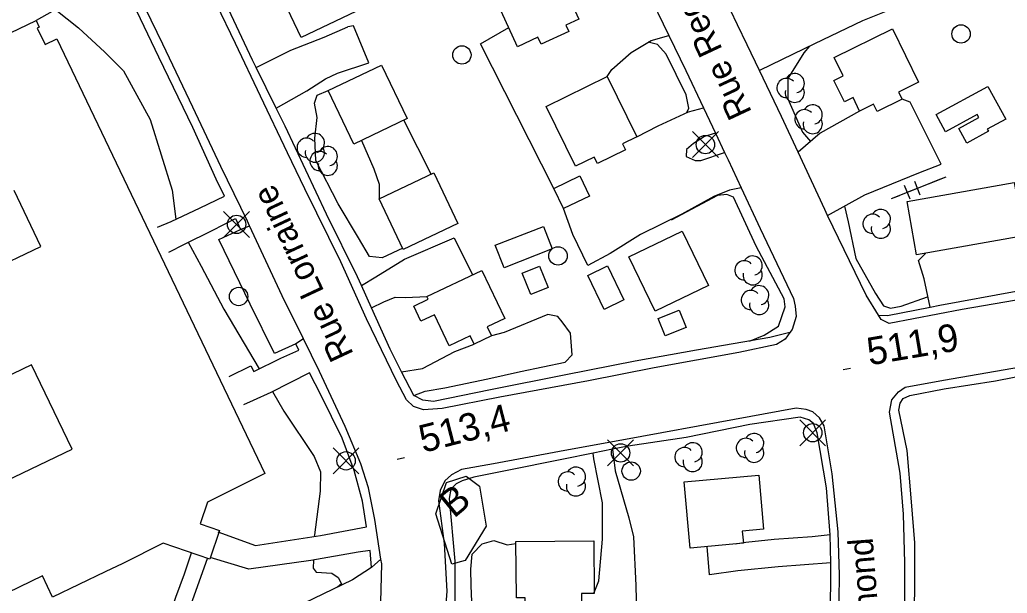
# Model space of a CAD drawing. Extents: x 347059 to 352153, y 6073752 to 6078601.
# Drawn here: x 348859.5 to 349020.6, y 6074587 to 6074680.5 of the extents above; entities that cross this region are included whole.
import ezdxf

# ---------------------------------------------------------------- set-up
doc = ezdxf.new("R2010")
doc.units = 0
for name, color, linetype in [('Level 19', 7, 'Continuous'), ('Level 2', 7, 'Continuous'), ('Level 21', 7, 'Continuous'), ('Level 22', 7, 'Continuous'), ('Level 3', 7, 'Continuous'), ('Level 31', 7, 'Continuous'), ('Level 36', 7, 'Continuous'), ('Level 37', 7, 'Continuous'), ('Level 44', 7, 'Continuous')]:
    doc.layers.add(name, color=color, linetype=linetype)

msp = doc.modelspace()

# ---------------------------------------------------------------- linework, layer by layer
at = {"layer": 'Level 19'}
for points in [[(348975.48, 6074682.12), (348981.91, 6074685.1), (348992.11, 6074690.05), (348996.65, 6074692.21), (349001.89, 6074682.35), (348997.04, 6074680.39), (348989.16, 6074676.63), (348983.93, 6074674.05), (348980.21, 6074672.26)], [(348898.07, 6074672.74), (348900.99, 6074674.24), (348903.73, 6074675.57), (348909.15, 6074677.71), (348913.03, 6074679.39)], [(348901.32, 6074666.13), (348906.35, 6074668.96), (348909.38, 6074670.91), (348911.31, 6074671.86), (348916.46, 6074673.54), (348913.97, 6074679.57), (348913.03, 6074679.39)], [(348946.65, 6074653.02), (348940.58, 6074664.91), (348934.66, 6074676.64), (348939.29, 6074679.29)], [(348955.36, 6074671.28), (348956.11, 6074672.45), (348959.26, 6074675.18), (348962.51, 6074677.16), (348965.43, 6074677.96)], [(348991.31, 6074648.63), (348997.42, 6074651.96), (349006.19, 6074655.56), (349009.84, 6074656.97), (349004.8, 6074667.12), (349003.47, 6074667.58)], [(348960.18, 6074661.47), (348963.66, 6074663.26), (348968.62, 6074665.55), (348971.06, 6074666.19)], [(348996.55, 6074665.65), (348990.08, 6074662.02), (348986.51, 6074658.95)], [(348973.02, 6074662.03), (348971.21, 6074661.49), (348969.43, 6074660.37), (348968.28, 6074659.4), (348968.26, 6074658.25), (348969.73, 6074657.59), (348970.63, 6074657.59), (348974.49, 6074658.91)], [(348977.21, 6074653.13), (348975.32, 6074652.74), (348972.76, 6074651.72), (348967.55, 6074648.85), (348960.76, 6074645.53), (348955.82, 6074642.42), (348952.2, 6074640.44), (348949.75, 6074645.51), (348948.24, 6074649.74)], [(348905.8, 6074628.47), (348904.52, 6074627.66), (348901.07, 6074626.12), (348897.09, 6074634.13), (348891.98, 6074644.69), (348895.49, 6074646.35), (348896.99, 6074646.94)], [(348915.23, 6074637.18), (348917.61, 6074638.62), (348922.27, 6074641.47), (348930.37, 6074644.95), (348933.35, 6074638.92)], [(349008.08, 6074633.66), (349007.08, 6074638.27), (349006.14, 6074641.28), (349007.31, 6074642.44)], [(348916.87, 6074633.55), (348918.87, 6074634.55), (348920.74, 6074635.29), (348922.41, 6074635.22), (348925.92, 6074635.39)], [(348923.79, 6074619.23), (348925.63, 6074619.98), (348928.87, 6074620.52), (348935.89, 6074621.96), (348941.18, 6074623.16), (348948.49, 6074624.7), (348949.62, 6074625.87), (348949.38, 6074629.39), (348948.02, 6074631.27), (348947.28, 6074632.16), (348945.66, 6074632.47), (348938.55, 6074629.51), (348936.47, 6074628.98)], [(348921.8, 6074623.13), (348925.21, 6074623.65), (348930.49, 6074626.44), (348933.64, 6074627.64)], [(348953.24, 6074587.12), (348953.98, 6074589.02), (348954.59, 6074595.82), (348954.6, 6074601.74), (348953.16, 6074608.93), (348953.04, 6074609.85)], [(348956.23, 6074610.49), (348956.66, 6074606.98), (348958.88, 6074599.31), (348959.64, 6074596.17), (348960.04, 6074588.25), (348960.12, 6074583.51)], [(348991.76, 6074596.51), (348988.78, 6074596.2), (348982.59, 6074595.76), (348977.95, 6074595.26), (348976.24, 6074595.01)], [(348991.82, 6074591.95), (348983.23, 6074591.31), (348976.69, 6074590.64), (348972.04, 6074589.98), (348971.69, 6074594.6)], [(348918.43, 6074592.55), (348916.87, 6074591.16), (348913.79, 6074589.18), (348905.77, 6074585.31), (348895.82, 6074580.42), (348886, 6074575.72), (348884.53, 6074575.24), (348884.25, 6074575.76), (348882.54, 6074578.9), (348882.36, 6074579.23), (348867.9, 6074572.37), (348863.63, 6074570.27), (348861.9, 6074569.42), (348860.77, 6074568.86)]]:
    msp.add_lwpolyline(points, dxfattribs=at)
at = {"layer": 'Level 2'}
for points in [[(348865.39, 6074682.14), (348869.06, 6074679.23), (348873.36, 6074675.24), (348876.43, 6074672.2), (348880.74, 6074664.29), (348884.36, 6074652.72), (348884.93, 6074648.04), (348884.95, 6074648.01)], [(348968.37, 6074665.43), (348968.66, 6074666.15), (348968.22, 6074668.29), (348964.96, 6074674.96), (348963.57, 6074676.52), (348962.05, 6074676.88)], [(348988.37, 6074676.24), (348987.46, 6074675.16), (348984.85, 6074670.99), (348984.85, 6074667.65), (348987.23, 6074662.21), (348988.55, 6074660.7)], [(348921.97, 6074643.31), (348918.64, 6074641.72), (348916.53, 6074641.92), (348914.76, 6074644.98), (348911.42, 6074650.49), (348907.81, 6074657.6), (348907.64, 6074661.25), (348908.03, 6074664.61), (348907.58, 6074666.96), (348908.02, 6074668.24), (348909.83, 6074669)], [(348915.24, 6074660.85), (348917.27, 6074656.2), (348918.11, 6074653.72), (348918.14, 6074651.35)], [(348978.55, 6074628.12), (348980.96, 6074629.09), (348983.3, 6074630.54), (348984.39, 6074633.73), (348984.21, 6074635.02), (348979.65, 6074643.61), (348975.97, 6074651.59), (348974.9, 6074652.05), (348973.36, 6074651.9), (348965.79, 6074647.87), (348965.75, 6074647.97)], [(348994.05, 6074650.12), (348994.69, 6074647.56), (348995.91, 6074641.61), (348999.12, 6074635.9), (349000.46, 6074633.85)], [(348886.98, 6074644.26), (348889.1, 6074640.34), (348892.77, 6074633.35), (348898.55, 6074623.6)], [(349000.46, 6074633.85), (349001.58, 6074633.5), (349003.33, 6074633.84), (349007.61, 6074635.32), (349007.71, 6074635.34)], [(348900.73, 6074619.88), (348902.59, 6074616.7), (348907.52, 6074609.27), (348908.57, 6074606.82), (348908.49, 6074603.65), (348907.56, 6074596.51), (348907.55, 6074596.27)], [(348941.97, 6074581.97), (348939.49, 6074582.08), (348936.73, 6074582.71), (348933.99, 6074583.04), (348933.32, 6074583.77), (348933.24, 6074585.59), (348933.15, 6074588.24), (348933.1, 6074590.92), (348933.32, 6074593.37), (348934.94, 6074595.04), (348936.87, 6074595.6), (348939.01, 6074594.91), (348940.46, 6074595.12)], [(348907.41, 6074592.4), (348907.36, 6074591.05), (348907.87, 6074590.42), (348910.39, 6074590.27), (348911.43, 6074589.55), (348911.99, 6074588.51), (348911.35, 6074588)]]:
    msp.add_lwpolyline(points, dxfattribs=at)
at = {"layer": 'Level 21'}
for points in [[(348976.64, 6074679.7), (348975.48, 6074682.12), (348968.12, 6074697.51), (348963.83, 6074706.32), (348962.48, 6074709.1), (348956.2, 6074721.99), (348955.36, 6074723.79), (348952.23, 6074730.46), (348949.68, 6074735.9), (348944.97, 6074745.62), (348943.05, 6074749.58), (348942.14, 6074751.46), (348936.66, 6074762.79), (348935.57, 6074764.98), (348932.5, 6074771.18), (348931.17, 6074773.85), (348923.43, 6074790.67)], [(348918.32, 6074581.42), (348918.55, 6074591.77), (348918.43, 6074592.55), (348917.45, 6074599.02), (348916.4, 6074604.19), (348915.12, 6074608.11), (348912.56, 6074614.21), (348908.42, 6074623.14), (348905.8, 6074628.47), (348902.33, 6074635.52), (348896.99, 6074646.94), (348896.63, 6074647.71), (348892.32, 6074656.6), (348887.75, 6074666.26), (348882.85, 6074676.57), (348877.17, 6074688.27), (348873.14, 6074696.57), (348867.85, 6074707.71), (348862.67, 6074718.56), (348857.88, 6074728.75)], [(348985.18, 6074629.51), (348984.38, 6074628.42), (348983, 6074627.55), (348976.85, 6074626.24), (348963, 6074623.75), (348952.31, 6074621.64), (348937.84, 6074619), (348928.44, 6074617.15), (348925.39, 6074616.92), (348923.74, 6074617.43), (348922.57, 6074618.56), (348920.98, 6074621.62), (348916.08, 6074631.75), (348911.86, 6074641.08), (348906.03, 6074652.94), (348903.2, 6074658.83), (348898.76, 6074668.06), (348894.71, 6074676.65), (348888.47, 6074689.55)], [(348961.76, 6074685.55), (348965.43, 6074677.96), (348968.18, 6074672.29), (348971.06, 6074666.19), (348973.02, 6074662.03), (348974.49, 6074658.91), (348975.08, 6074657.68), (348977.21, 6074653.13), (348980.33, 6074646.47), (348985.73, 6074635.09), (348986.04, 6074633.83), (348986.18, 6074632.13), (348985.55, 6074630), (348985.18, 6074629.51)], [(349028.79, 6074635.92), (349013.28, 6074633.25), (349001.35, 6074631), (349000.05, 6074631.65), (348999.63, 6074632.34), (348997.63, 6074635.61), (348991.31, 6074648.63), (348990.87, 6074649.57), (348986.51, 6074658.95), (348983.8, 6074664.77), (348980.21, 6074672.26), (348978.19, 6074676.48), (348976.64, 6074679.7)], [(349003.92, 6074583.12), (349003.9, 6074591.96), (349003.71, 6074599.9), (349003.17, 6074606.57), (349001.4, 6074616.51), (349001.81, 6074618.53), (349002.87, 6074619.87), (349004, 6074620.6), (349010.22, 6074621.74), (349024.39, 6074624.2), (349034.18, 6074625.94), (349046.52, 6074628.23), (349057.62, 6074630.38), (349061.26, 6074630.64), (349061.26, 6074630.64), (349076.97, 6074633.95), (349079.05, 6074634.34), (349093.69, 6074637.13), (349111.47, 6074640.3), (349123.49, 6074642.7), (349133.45, 6074644.58)], [(348993.13, 6074581.9), (348993.24, 6074589.95), (348993.06, 6074596.99), (348992.06, 6074606.45), (348990.76, 6074614.29), (348989.97, 6074615.59), (348988.9, 6074616.59), (348987.83, 6074616.97), (348986.2, 6074617.2), (348973.44, 6074614.86), (348961.01, 6074612.57), (348947.58, 6074610.13), (348936.81, 6074608.11), (348931.56, 6074607.17), (348929.93, 6074606.32), (348928.86, 6074605.35), (348928.07, 6074603.77), (348927.83, 6074602.06), (348928.72, 6074595.09), (348929.2, 6074587.33), (348928.52, 6074578.81)]]:
    msp.add_lwpolyline(points, dxfattribs=at)
at = {"layer": 'Level 22'}
for points in [[(348999.63, 6074632.34), (349001.1, 6074632.29), (349008.08, 6074633.66), (349009.66, 6074633.97), (349022.09, 6074636.25), (349024.64, 6074636.66), (349030.29, 6074637.55), (349038.57, 6074639.3), (349042.69, 6074639.96), (349047.62, 6074641.01), (349056, 6074642.46), (349057.78, 6074643.58), (349058.26, 6074644.44), (349058.76, 6074645.92), (349058.81, 6074647.48), (349056.3, 6074655.06), (349053.4, 6074663.3), (349052.31, 6074666.09), (349051.25, 6074668.84), (349047.78, 6074677.17), (349047.54, 6074677.77), (349043.16, 6074686.6), (349038.83, 6074695.01), (349040.24, 6074695.56)], [(348881.96, 6074646.69), (348884.17, 6074647.64), (348888.91, 6074649.88), (348892.88, 6074651.78), (348891.55, 6074654.53), (348887.7, 6074662.98), (348882.2, 6074674.45), (348876.18, 6074687), (348872.47, 6074685.39), (348868.23, 6074683.42), (348864.77, 6074681.87), (348862.16, 6074680.43)], [(348985.18, 6074629.51), (348981.91, 6074628.7), (348969.91, 6074626.63), (348959.94, 6074624.83), (348948.59, 6074622.61), (348936.31, 6074620.15), (348927, 6074618.29), (348925.25, 6074618.49), (348923.79, 6074619.23), (348921.8, 6074623.13), (348919.91, 6074626.8), (348916.87, 6074633.55), (348915.23, 6074637.18), (348914.58, 6074638.61), (348909.53, 6074648.84), (348902.77, 6074663.17), (348901.32, 6074666.13), (348898.07, 6074672.74), (348897.47, 6074673.97), (348892.24, 6074685.13)], [(348883.8, 6074642.63), (348886.37, 6074643.96), (348890.9, 6074646.18), (348894.68, 6074648.14), (348895.49, 6074646.35)], [(349005.35, 6074579.47), (349005.57, 6074587.38), (349005.54, 6074595.23), (349005, 6074601.89), (349004.28, 6074610.3), (349002.92, 6074616.87), (349003.18, 6074618), (349003.65, 6074618.78), (349004.72, 6074619.22), (349010.35, 6074620.33), (349018.71, 6074621.62), (349034.24, 6074624.7), (349044.78, 6074626.53), (349057.42, 6074628.92), (349061.6, 6074629.33), (349062.52, 6074628.68), (349062.93, 6074627.2), (349064.58, 6074627.31)], [(348893.65, 6074622.34), (348897.2, 6074624.11), (348897.66, 6074623.18), (348902.11, 6074625.32), (348905.04, 6074626.66), (348904.52, 6074627.66)], [(348891.79, 6074597), (348897.96, 6074594.77), (348908.57, 6074596.43), (348916.04, 6074597.8), (348915.4, 6074602.02), (348914.05, 6074607.02), (348912.11, 6074612.28), (348908.62, 6074619.33), (348906.78, 6074622.93), (348900.48, 6074619.76), (348897.55, 6074618.42), (348896.01, 6074617.74)], [(348988.27, 6074615.25), (348986.83, 6074615.7), (348978.64, 6074614.49), (348968.24, 6074612.39), (348958.76, 6074611), (348956.23, 6074610.49), (348953.04, 6074609.85), (348948.23, 6074608.88), (348938.75, 6074606.95), (348933.57, 6074605.93), (348931.68, 6074605.31), (348930.69, 6074604.86), (348929.84, 6074603.99), (348929.54, 6074602.45), (348930.49, 6074592.21), (348930.51, 6074584.21)], [(348991.75, 6074582.14), (348991.87, 6074588.83), (348991.82, 6074591.95), (348991.76, 6074596.51), (348991.12, 6074604.18), (348989.63, 6074613.15), (348989.02, 6074614.68), (348988.27, 6074615.25)], [(348916.87, 6074591.16), (348916.67, 6074593.94), (348914.72, 6074593.67), (348907, 6074592.33), (348896.87, 6074590.92), (348890.58, 6074592.83)], [(348882.54, 6074578.9), (348883.54, 6074582.17), (348884.94, 6074586.37), (348886.35, 6074590.15), (348887.48, 6074593.57)], [(348884.25, 6074575.76), (348885.15, 6074578.48), (348887.73, 6074585.95), (348890.14, 6074592.65)]]:
    msp.add_lwpolyline(points, dxfattribs=at)
at = {"layer": 'Level 3'}
for p, q in [((348993.87, 6074623.48), (348995.06, 6074623.68)), ((348921.09, 6074608.85), (348922.25, 6074609.15))]:
    msp.add_line(p, q, dxfattribs=at)
at = {"layer": 'Level 31'}
for points in [[(348940.73, 6074676.15), (348936.23, 6074685.91), (348946.18, 6074690.51), (348950.72, 6074680.67), (348948.58, 6074679.68), (348949.08, 6074678.61), (348944.58, 6074676.54), (348944.05, 6074677.68), (348940.73, 6074676.15)], [(348910.39, 6074690.18), (348914.33, 6074681.9), (348905.4, 6074677.66), (348901.47, 6074685.93), (348910.39, 6074690.18)], [(348848.4, 6074673.84), (348862.16, 6074680.43), (348862.67, 6074679.36), (348862.32, 6074679.19), (348863.61, 6074676.49), (348865.52, 6074677.41), (348899.47, 6074606.52), (348890.12, 6074601.84), (348888.91, 6074598.31), (348892.09, 6074597.22), (348890.48, 6074592.53), (348882.86, 6074595.17)], [(349003.47, 6074667.58), (348999.39, 6074665.56), (348998.8, 6074666.76), (348996.55, 6074665.65), (348995.47, 6074667.84), (348994.08, 6074667.16), (348992.35, 6074670.65), (348993.85, 6074671.39), (348992.38, 6074674.37), (349001.89, 6074679.06), (349006.18, 6074670.34), (349002.88, 6074668.71), (349003.47, 6074667.58)], [(348918.51, 6074673.16), (348922.7, 6074664.42), (348914.01, 6074660.26), (348909.83, 6074669), (348918.51, 6074673.16)], [(348950.19, 6074656.65), (348945.4, 6074666.39), (348955.36, 6074671.28), (348960.18, 6074661.47), (348957.83, 6074660.31), (348958.32, 6074659.32), (348953.75, 6074657.07), (348953.22, 6074658.14), (348950.19, 6074656.65)], [(349017.48, 6074669.67), (349020.38, 6074664.32), (349017.38, 6074662.69), (349017.56, 6074662.35), (349014.03, 6074660.43), (349012.73, 6074662.82), (349015.99, 6074664.59), (349015.72, 6074665.07), (349010.54, 6074662.26), (349009.01, 6074665.07), (349017.48, 6074669.67)], [(348922.07, 6074643.08), (348918.14, 6074651.35), (348927.05, 6074655.59), (348930.98, 6074647.33), (348922.07, 6074643.08)], [(348950.88, 6074655.07), (348952.47, 6074651.79), (348948.24, 6074649.74), (348946.65, 6074653.02), (348950.88, 6074655.07)], [(349004.28, 6074650.87), (349021.79, 6074653.98), (349023.34, 6074645.28), (349005.82, 6074642.17), (349004.28, 6074650.87)], [(348854.23, 6074639.4), (348862.91, 6074643.55), (348858.54, 6074652.68)], [(348944.93, 6074646.8), (348946.35, 6074643.15), (348938.51, 6074640.1), (348937.09, 6074643.75), (348944.93, 6074646.8)], [(348967.61, 6074646.06), (348971.89, 6074637.19), (348963.19, 6074632.98), (348958.9, 6074641.85), (348967.61, 6074646.06)], [(348934.9, 6074639.66), (348938.62, 6074631.83), (348935.76, 6074630.47), (348936.47, 6074628.98), (348933.64, 6074627.64), (348933, 6074629), (348929.55, 6074627.36), (348927.14, 6074632.41), (348924.95, 6074631.37), (348923.78, 6074633.83), (348926.13, 6074634.95), (348925.92, 6074635.39), (348934.9, 6074639.66)], [(348944.28, 6074640.36), (348945.7, 6074636.87), (348942.9, 6074635.72), (348941.47, 6074639.22), (348944.28, 6074640.36)], [(348954.86, 6074633.29), (348952.17, 6074638.82), (348955.39, 6074640.38), (348958.08, 6074634.85), (348954.86, 6074633.29)], [(348968.21, 6074630.32), (348964.82, 6074628.97), (348963.69, 6074631.81), (348967.08, 6074633.16), (348968.21, 6074630.32)], [(348846.46, 6074600.15), (348868.01, 6074610.47), (348861.41, 6074624.25), (348848.82, 6074618.22)], [(348968.87, 6074594.35), (348967.91, 6074605.17), (348980.08, 6074606.25), (348980.87, 6074597.42), (348977.39, 6074597.11), (348977.57, 6074595.13), (348968.87, 6074594.35)], [(348940.46, 6074595.45), (348953.19, 6074595.52), (348953.24, 6074586.94), (348951.13, 6074586.93), (348951.16, 6074582.03), (348941.97, 6074581.97), (348941.94, 6074586.23), (348940.52, 6074586.22), (348940.46, 6074595.45)], [(348882.86, 6074595.17), (348876.31, 6074591.86), (348873.39, 6074590.46), (348864.84, 6074586.36), (348863.19, 6074589.8), (348853.62, 6074585.21)]]:
    msp.add_lwpolyline(points, dxfattribs=at)
at = {"layer": 'Level 36'}
for p, q in [((348973.49, 6074658.06), (348969.26, 6074662.29)), ((348969.26, 6074658.06), (348973.49, 6074662.29)), ((348896.97, 6074645.05), (348892.74, 6074649.28)), ((348892.74, 6074645.05), (348896.97, 6074649.28)), ((348991, 6074611.06), (348986.77, 6074615.29)), ((348986.77, 6074611.06), (348991, 6074615.29)), ((348959.65, 6074607.76), (348955.42, 6074611.99)), ((348955.42, 6074607.76), (348959.65, 6074611.99)), ((348914.84, 6074606.47), (348910.61, 6074610.7)), ((348910.61, 6074606.47), (348914.84, 6074610.7))]:
    msp.add_line(p, q, dxfattribs=at)
for centre in [(349013.1, 6074678.23), (348931.63, 6074674.8), (348971.38, 6074660.18), (348894.86, 6074647.17), (348947.32, 6074642.02), (348895.2, 6074635.4), (348988.89, 6074613.18), (348912.73, 6074608.59), (348957.54, 6074609.88), (348959.26, 6074606.92)]:
    msp.add_circle(centre, 1.5, dxfattribs=at)
at = {"layer": 'Level 37'}
for p, q in [((349007.25, 6074653.57), (349009.34, 6074654.41)), ((349009.34, 6074654.41), (349010.67, 6074654.94)), ((349001.75, 6074651.36), (349003.08, 6074651.89))]:
    msp.add_line(p, q, dxfattribs=at)
for points in [[(348926.61, 6074655.38), (348924.43, 6074659.64), (348922.17, 6074664.16)], [(348926.61, 6074655.38), (348924.43, 6074659.64), (348922.17, 6074664.16)], [(349001.75, 6074651.36), (349010.67, 6074654.94)], [(349004.78, 6074651.28), (349003.88, 6074653.51)], [(349006.45, 6074651.95), (349005.55, 6074654.18)], [(349004.33, 6074652.4), (349006, 6074653.07)]]:
    msp.add_lwpolyline(points, dxfattribs=at)
at = {"layer": 'Level 44'}
msp.add_lwpolyline([(348934.5, 6074604.44), (348935.58, 6074597.95), (348932.15, 6074592.35), (348929.97, 6074591.72), (348927.37, 6074599.95), (348929.14, 6074605.06), (348932.33, 6074606.09), (348934.5, 6074604.44)], dxfattribs=at)
for centre, start, end in [((348985.96, 6074670.2), 282.2692, 149.7263), ((348984.61, 6074669.42), 44.1154, 269.804), ((348985.96, 6074668.63), 166.9369, 29.6212), ((348988.89, 6074665.09), 282.2692, 149.7263), ((348987.54, 6074664.31), 44.1154, 269.804), ((348988.89, 6074663.52), 166.9369, 29.6212), ((348907.64, 6074660.45), 282.2692, 149.7263), ((348906.29, 6074659.67), 44.1154, 269.804), ((348909.75, 6074658.29), 282.2692, 149.7263), ((348907.64, 6074658.88), 166.9369, 29.6212), ((348908.4, 6074657.51), 44.1154, 269.804), ((348909.75, 6074656.72), 166.9369, 29.6212), ((348998.66, 6074647.26), 44.1154, 269.804), ((349000.01, 6074648.04), 282.2692, 149.7263), ((349000.01, 6074646.47), 166.9369, 29.6212), ((348977.74, 6074639.66), 44.1154, 269.804), ((348979.09, 6074640.44), 282.2692, 149.7263), ((348979.09, 6074638.87), 166.9369, 29.6212), ((348978.8, 6074634.82), 44.1154, 269.804), ((348980.15, 6074635.6), 282.2692, 149.7263), ((348980.15, 6074634.03), 166.9369, 29.6212), ((348969.3, 6074609.98), 282.2692, 149.7263), ((348977.98, 6074610.7), 44.1154, 269.804), ((348979.33, 6074611.48), 282.2692, 149.7263), ((348967.95, 6074609.2), 44.1154, 269.804), ((348979.33, 6074609.91), 166.9369, 29.6212), ((348969.3, 6074608.41), 166.9369, 29.6212), ((348948.9, 6074605.22), 44.1154, 269.804), ((348950.25, 6074606), 282.2692, 149.7263), ((348950.25, 6074604.43), 166.9369, 29.6212)]:
    msp.add_arc(centre, 1.57, start, end, dxfattribs=at)

# ---------------------------------------------------------------- texts
at = {"layer": 'Level 21'}
for s, rotation, p in [('Rue Redmond', 115.0909, (348979.02, 6074665.46)), ('Rue Lorraine', 115.0909, (348914.02, 6074625.99)), ('Redmond', 94.4496, (349000.46, 6074573.03))]:
    msp.add_text(s, height=4, rotation=rotation, dxfattribs=at).set_placement(p)
at = {"layer": 'Level 3'}
for s, rotation, p in [('511,9', 9.5584, (348998.14, 6074624.15)), ('513,4', 14.404, (348925.3, 6074609.87))]:
    msp.add_text(s, height=4.5, rotation=rotation, dxfattribs=at).set_placement(p)
at = {"layer": 'Level 44'}
msp.add_text('B', height=4.5, rotation=39.568, dxfattribs=at).set_placement((348930.32, 6074599.11))

doc.saveas('drawing.dxf')
